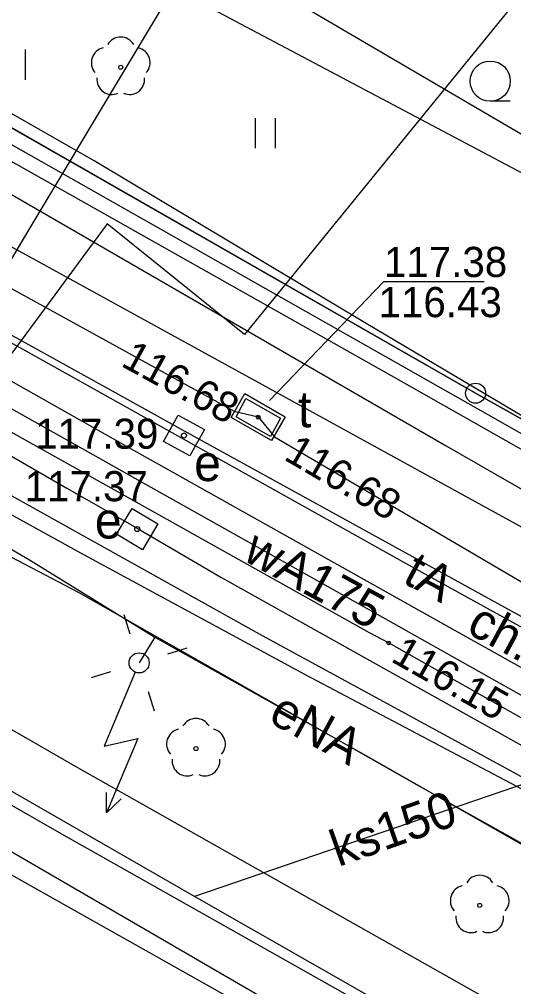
# Model space of a CAD drawing. Extents: x 6434771 to 6436222, y 5663454 to 5664782.
# Drawn here: x 6435304.07 to 6435316.38, y 5663856.09 to 5663880.17 of the extents above; entities that cross this region are included whole.
import ezdxf

# ---------------------------------------------------------------- set-up
doc = ezdxf.new("R2010")
doc.units = 0
for name, color, linetype in [('Warstwa 1', 7, 'Continuous'), ('Warstwa 10', 7, 'Continuous'), ('Warstwa 11', 7, 'Continuous'), ('Warstwa 12', 7, 'Continuous'), ('Warstwa 13', 7, 'Continuous'), ('Warstwa 14', 7, 'Continuous'), ('Warstwa 2', 7, 'Continuous'), ('Warstwa 37', 7, 'Continuous'), ('Warstwa 4', 7, 'Continuous'), ('Warstwa 40', 7, 'Continuous'), ('Warstwa 5', 7, 'Continuous'), ('Warstwa 6', 7, 'Continuous'), ('Warstwa 7', 7, 'Continuous'), ('Warstwa 8', 7, 'Continuous'), ('Warstwa 9', 7, 'Continuous')]:
    doc.layers.add(name, color=color, linetype=linetype)

msp = doc.modelspace()

# ---------------------------------------------------------------- linework, layer by layer
at = {"layer": 'Warstwa 1'}
for p, q in [((6435302.472, 5663878.272), (6435315.434, 5663870.865)), ((6435302.472, 5663878.272), (6435315.434, 5663870.865)), ((6435315.434, 5663870.865), (6435319.457, 5663868.606)), ((6435315.434, 5663870.865), (6435319.457, 5663868.606))]:
    msp.add_line(p, q, dxfattribs=at)
at = {"layer": 'Warstwa 10'}
for points in [[(6435329.127, 5663935.603), (6435326.351, 5663934.237), (6435328.942, 5663926.885), (6435333.203, 5663910.363), (6435335.525, 5663904.754), (6435322.44, 5663888.672), (6435317.224, 5663881.594), (6435309.681, 5663872.325), (6435306.264, 5663875.076), (6435302.552, 5663870.057)], [(6435401.146, 5663821.695), (6435398.047, 5663823.455), (6435390.791, 5663827.598), (6435381.56, 5663832.922), (6435372.833, 5663837.811), (6435368.692, 5663840.176), (6435362.365, 5663843.722), (6435347.821, 5663851.905), (6435346.344, 5663852.663), (6435339.267, 5663856.894), (6435330.773, 5663861.869), (6435330.105, 5663862.165), (6435320.767, 5663867.824), (6435312.71, 5663872.596), (6435305.938, 5663876.652), (6435298.004, 5663881.189), (6435285.783, 5663888.133), (6435276.948, 5663893.06)], [(6435401.146, 5663821.695), (6435398.047, 5663823.455), (6435390.791, 5663827.598), (6435381.56, 5663832.922), (6435372.833, 5663837.811), (6435368.692, 5663840.176), (6435364.919, 5663839.575), (6435358.092, 5663843.094), (6435353.824, 5663845.237), (6435344.281, 5663850.171), (6435339.777, 5663852.531), (6435336.359, 5663854.619), (6435330.749, 5663857.89), (6435330.355, 5663860.883), (6435330.105, 5663862.165), (6435315.746, 5663870.323), (6435303.872, 5663877.051), (6435295.857, 5663881.562), (6435279.336, 5663890.656), (6435276.933, 5663891.787)], [(6435276.882, 5663887.579), (6435283.42, 5663883.873), (6435286.339, 5663882.168), (6435287.921, 5663881.177), (6435291.582, 5663879.039), (6435292.253, 5663878.669), (6435295.68, 5663876.851), (6435306.608, 5663870.795), (6435308.249, 5663869.885), (6435319.366, 5663863.77), (6435328.806, 5663858.528), (6435337.16, 5663853.948), (6435349.252, 5663847.329), (6435357.828, 5663842.599)], [(6435276.851, 5663885.03), (6435312.78, 5663864.91), (6435313.27, 5663864.65), (6435387, 5663822.95)], [(6435302.552, 5663870.057), (6435305.254, 5663868.498), (6435307.011, 5663867.505), (6435309.09, 5663866.283), (6435317.146, 5663861.781), (6435323.234, 5663858.316), (6435335.123, 5663851.628), (6435343.799, 5663846.645), (6435349.269, 5663843.587), (6435355.94, 5663839.825), (6435361.706, 5663836.589)]]:
    msp.add_lwpolyline(points, dxfattribs=at)
msp.add_circle((6435315.434, 5663870.865), 0.25, dxfattribs=at)
at = {"layer": 'Warstwa 11'}
msp.add_lwpolyline([(6435309.69, 5663870.86), (6435310.69, 5663870.28), (6435310.35, 5663869.69), (6435309.35, 5663870.26)], close=True, dxfattribs=at)
for centre in [(6435306.598, 5663878.977), (6435308.472, 5663862.018), (6435315.537, 5663858.117)]:
    msp.add_circle(centre, 0.05, dxfattribs=at)
for centre, start, end in [((6435306.598, 5663879.352), 30.1471, 149.8529), ((6435306.241, 5663879.093), 102.1471, 221.8529), ((6435306.955, 5663879.093), 318.1471, 77.8529), ((6435306.378, 5663878.674), 174.1471, 293.8529), ((6435306.818, 5663878.674), 246.1471, 5.8529), ((6435308.472, 5663862.393), 30.1471, 149.8529), ((6435308.115, 5663862.134), 102.1471, 221.8529), ((6435308.829, 5663862.134), 318.1471, 77.8529), ((6435308.252, 5663861.715), 174.1471, 293.8529), ((6435308.692, 5663861.715), 246.1471, 5.8529), ((6435315.537, 5663858.492), 30.1471, 149.8529), ((6435315.18, 5663858.233), 102.1471, 221.8529), ((6435315.894, 5663858.233), 318.1471, 77.8529), ((6435315.317, 5663857.814), 174.1471, 293.8529), ((6435315.757, 5663857.814), 246.1471, 5.8529)]:
    msp.add_arc(centre, 0.375, start, end, dxfattribs=at)
at = {"layer": 'Warstwa 12'}
for points in [[(6435302.517, 5663871.931), (6435304.415, 5663875.105), (6435308.968, 5663882.697), (6435310.218, 5663884.728), (6435311.092, 5663886.372), (6435314.693, 5663892.557), (6435318.645, 5663899.41), (6435322.611, 5663906.25), (6435325.41, 5663911.147), (6435325.834, 5663912.066), (6435328.462, 5663917.626), (6435330.921, 5663922.802), (6435332.141, 5663925.136)], [(6435276.927, 5663891.28), (6435281.578, 5663888.554), (6435290.286, 5663883.523), (6435297.616, 5663879.411), (6435299.459, 5663878.311), (6435303.254, 5663876.167), (6435314.699, 5663869.552), (6435320.062, 5663866.479)], [(6435288.007, 5663877.155), (6435288.46, 5663877.667), (6435290.15, 5663880.879), (6435294.824, 5663890.045), (6435319.611, 5663875.535), (6435328.457, 5663881.789), (6435337.768, 5663889.226)], [(6435416.166, 5663827.977), (6435399.481, 5663837.679), (6435393.426, 5663827.371), (6435391.836, 5663824.89), (6435366.814, 5663839.843), (6435332.256, 5663858.96), (6435321.402, 5663864.883), (6435291.11, 5663881.519), (6435276.903, 5663889.322)], [(6435276.891, 5663888.305), (6435290.85, 5663880.53), (6435302.38, 5663874.29), (6435309.42, 5663870.42), (6435310.019, 5663870.273), (6435310.43, 5663869.78), (6435326.29, 5663860.47), (6435329.66, 5663859.03), (6435343.05, 5663851.76), (6435357.88, 5663843.93), (6435367.27, 5663838.81), (6435387.76, 5663826.67), (6435388.284, 5663826.392)], [(6435362.451, 5663839.79), (6435354.317, 5663844.248), (6435344.268, 5663849.834), (6435339.038, 5663852.753), (6435334.322, 5663855.254), (6435324.959, 5663860.416), (6435313.693, 5663866.624), (6435304.166, 5663871.953), (6435295.298, 5663876.803), (6435291.474, 5663878.844), (6435285.962, 5663882.132), (6435276.879, 5663887.371)], [(6435276.866, 5663886.264), (6435279.447, 5663884.934), (6435287.49, 5663880.402), (6435295.599, 5663875.871), (6435302.517, 5663871.931), (6435306.786, 5663869.523), (6435315.114, 5663864.849), (6435322.678, 5663860.626), (6435326.679, 5663858.38), (6435333.591, 5663854.324), (6435338.992, 5663851.23), (6435349.317, 5663845.347), (6435360.409, 5663839.124), (6435370.42, 5663833.63), (6435373.042, 5663832.173), (6435379.244, 5663828.718), (6435386.301, 5663824.818), (6435395.3, 5663819.888), (6435397.393, 5663818.634)], [(6435276.859, 5663885.638), (6435279.519, 5663884.228), (6435282.1, 5663882.838), (6435285.003, 5663881.147), (6435291.449, 5663877.579), (6435298.222, 5663873.661), (6435307.217, 5663868.604), (6435313.115, 5663865.288), (6435321.422, 5663860.618), (6435323.205, 5663859.606), (6435323.663, 5663859.406), (6435324.048, 5663859.088), (6435327.591, 5663857.106), (6435333.992, 5663853.54), (6435335.305, 5663852.832), (6435342.865, 5663848.545), (6435345.189, 5663847.289), (6435353.71, 5663842.485), (6435362.519, 5663837.534), (6435372.616, 5663831.86), (6435378.481, 5663828.568), (6435382.574, 5663826.213), (6435391.196, 5663821.466), (6435396.123, 5663818.619)], [(6435276.814, 5663881.955), (6435280.871, 5663879.991), (6435286.126, 5663877.079), (6435290.129, 5663874.854), (6435291.383, 5663874.193), (6435292.449, 5663873.589), (6435296.067, 5663871.428), (6435300.727, 5663868.827), (6435304.328, 5663866.714), (6435307.447, 5663864.794), (6435312.774, 5663861.805), (6435318.324, 5663858.647), (6435331.911, 5663850.725), (6435336.891, 5663848.016), (6435344.842, 5663843.62), (6435352.641, 5663839.235), (6435358.931, 5663835.724)], [(6435288.007, 5663877.155), (6435288.718, 5663876.759), (6435294.876, 5663873.293), (6435301.509, 5663869.628), (6435310.122, 5663864.834), (6435316.416, 5663861.408), (6435319.043, 5663859.916), (6435320.504, 5663858.81)], [(6435288.007, 5663877.155), (6435288.525, 5663876.415), (6435293.7, 5663873.446), (6435305.69, 5663866.841), (6435311.178, 5663863.875), (6435318.95, 5663859.762), (6435320.504, 5663858.81)], [(6435307.447, 5663864.794), (6435307.056, 5663864.152)]]:
    msp.add_lwpolyline(points, dxfattribs=at)
at = {"layer": 'Warstwa 14'}
msp.add_lwpolyline([(6435315.648, 5663873.637), (6435313.144, 5663873.637), (6435310.303, 5663870.685)], dxfattribs=at)
for centre in [(6435310.019, 5663870.273), (6435310.019, 5663870.273), (6435310.024, 5663870.26), (6435313.27, 5663864.65)]:
    msp.add_circle(centre, 0.045, dxfattribs=at)
at = {"layer": 'Warstwa 2'}
msp.add_lwpolyline([(6435289.501, 5663868.846), (6435305.123, 5663859.895), (6435376.395, 5663819.712), (6435401.54, 5663805.581)], dxfattribs=at)
msp.add_circle((6435307.056, 5663864.152), 0.25, dxfattribs=at)
at = {"layer": 'Warstwa 37'}
for points in [[(6435447.936, 5663781.118), (6435430.781, 5663790.832), (6435403.782, 5663806.029), (6435390.832, 5663813.363), (6435376.862, 5663821.326), (6435358.502, 5663831.641), (6435330.088, 5663847.677), (6435305.533, 5663861.541), (6435290.665, 5663870.106), (6435281.613, 5663875.099), (6435276.763, 5663877.731)], [(6435471.932, 5663763.997), (6435451.432, 5663775.556), (6435429.11, 5663788.176), (6435402.15, 5663803.435), (6435389.448, 5663810.613), (6435355.23, 5663829.972), (6435328.673, 5663844.926), (6435304.456, 5663858.546), (6435288.454, 5663867.569), (6435276.72, 5663874.17)]]:
    msp.add_lwpolyline(points, dxfattribs=at)
at = {"layer": 'Warstwa 4'}
for points in [[(6435305.947, 5663881.99), (6435331.586, 5663868.41)], [(6435306.831, 5663864.868), (6435306.682, 5663865.345)], [(6435307.772, 5663864.377), (6435308.249, 5663864.526)], [(6435306.34, 5663863.927), (6435305.863, 5663863.778)], [(6435307.281, 5663863.436), (6435307.43, 5663862.959)]]:
    msp.add_lwpolyline(points, dxfattribs=at)
for points in [[(6435309.71, 5663870.73), (6435310.58, 5663870.24), (6435310.33, 5663869.79), (6435309.47, 5663870.28)], [(6435307.663, 5663869.666), (6435308.027, 5663870.322), (6435308.683, 5663869.958), (6435308.319, 5663869.302)], [(6435306.495, 5663867.353), (6435306.88, 5663867.996), (6435307.523, 5663867.611), (6435307.138, 5663866.968)]]:
    msp.add_lwpolyline(points, close=True, dxfattribs=at)
at = {"layer": 'Warstwa 40'}
msp.add_line((6435306.959, 5663863.922), (6435306.184, 5663862.078), dxfattribs=at)
for points in [[(6435306.959, 5663863.922), (6435306.184, 5663862.078), (6435307.023, 5663862.267), (6435306.247, 5663860.424)], [(6435306.606, 5663860.772), (6435306.247, 5663860.424), (6435306.245, 5663860.924)]]:
    msp.add_lwpolyline(points, dxfattribs=at)
msp.add_circle((6435307.056, 5663864.152), 0.25, dxfattribs=at)
at = {"layer": 'Warstwa 5'}
for p, q in [((6435304.227, 5663878.668), (6435304.227, 5663879.418)), ((6435309.951, 5663876.961), (6435309.951, 5663877.711)), ((6435310.451, 5663876.961), (6435310.451, 5663877.711)), ((6435302.994, 5663877.128), (6435313.332, 5663871.307)), ((6435313.332, 5663871.307), (6435323.388, 5663865.594))]:
    msp.add_line(p, q, dxfattribs=at)
at = {"layer": 'Warstwa 6'}
msp.add_line((6435316.298, 5663878.131), (6435315.798, 5663878.131), dxfattribs=at)
for points in [[(6435273.017, 5663901.219), (6435305.06, 5663883.021), (6435302.472, 5663878.272), (6435315.434, 5663870.865), (6435319.457, 5663868.606), (6435372.859, 5663838.53), (6435375.407, 5663843.29), (6435404.937, 5663826.552), (6435405.672, 5663826.093), (6435404.72, 5663824.305), (6435401.922, 5663819.558), (6435406.79, 5663816.849), (6435407.946, 5663818.936), (6435411.291, 5663816.875), (6435416.019, 5663814.198), (6435421.61, 5663811.04), (6435514.97, 5663977.09)], [(6435372.859, 5663838.53), (6435319.457, 5663868.606), (6435315.434, 5663870.865), (6435302.472, 5663878.272), (6435305.06, 5663883.021), (6435273.017, 5663901.219)]]:
    msp.add_lwpolyline(points, dxfattribs=at)
for centre, radius in [((6435315.798, 5663878.631), 0.5), ((6435310.024, 5663870.26), 0.045), ((6435308.173, 5663869.812), 0.0625), ((6435307.009, 5663867.482), 0.0625)]:
    msp.add_circle(centre, radius, dxfattribs=at)
at = {"layer": 'Warstwa 7'}
for points in [[(6435308.438, 5663858.34), (6435298.816, 5663863.867), (6435288.395, 5663869.865), (6435277.291, 5663876.142), (6435276.747, 5663876.41)], [(6435401.854, 5663803.878), (6435394.763, 5663807.937), (6435385.41, 5663813.34), (6435375.676, 5663818.854), (6435371.109, 5663821.448), (6435367.489, 5663823.505), (6435365.957, 5663824.407), (6435364.942, 5663824.832), (6435357.182, 5663829.246), (6435343.21, 5663837.182), (6435332.703, 5663843.093), (6435320.858, 5663849.708), (6435318.885, 5663850.811), (6435316.139, 5663852.352), (6435311.43, 5663855.058), (6435301.683, 5663860.716), (6435288.502, 5663868.365), (6435280.288, 5663873.072), (6435276.73, 5663874.982)], [(6435328.718, 5663865.265), (6435308.438, 5663858.34)], [(6435381.641, 5663817.296), (6435378.211, 5663819.266), (6435365.903, 5663826.217), (6435364.106, 5663827.225), (6435361.612, 5663828.552), (6435348.154, 5663836.155), (6435337.241, 5663842.265), (6435323.672, 5663849.784), (6435317.137, 5663853.357), (6435312.73, 5663855.893), (6435308.438, 5663858.34)]]:
    msp.add_lwpolyline(points, dxfattribs=at)
at = {"layer": 'Warstwa 8'}
for p, q in [((6435303.076, 5663867.207), (6435305.551, 5663865.901)), ((6435305.551, 5663865.901), (6435314.024, 5663861.094)), ((6435314.024, 5663861.094), (6435324.819, 5663855.041))]:
    msp.add_line(p, q, dxfattribs=at)
at = {"layer": 'Warstwa 9'}
for p, q in [((6435302.994, 5663877.128), (6435313.332, 5663871.307)), ((6435313.332, 5663871.307), (6435323.388, 5663865.594)), ((6435303.076, 5663867.207), (6435305.551, 5663865.901)), ((6435305.551, 5663865.901), (6435314.024, 5663861.094)), ((6435314.024, 5663861.094), (6435324.819, 5663855.041))]:
    msp.add_line(p, q, dxfattribs=at)

# ---------------------------------------------------------------- texts
at = {"layer": 'Warstwa 13'}
for s, rotation, p in [('wA175', 331.3415, (6435309.601, 5663866.729)), ('tA', 331.8285, (6435313.584, 5663866.165)), ('eNA', 331.3931, (6435310.238, 5663862.7))]:
    msp.add_text(s, height=0.9, rotation=rotation, dxfattribs=at).set_placement(p)
at = {"layer": 'Warstwa 14'}
msp.add_text('116.43', height=0.75, dxfattribs=at).set_placement((6435313.019, 5663872.757))
for s, rotation, p in [('116.68', 331.204, (6435306.574, 5663871.556)), ('116.68', 329.5882, (6435310.632, 5663869.227)), ('116.15', 330.5107, (6435313.294, 5663864.205))]:
    msp.add_text(s, height=0.75, rotation=rotation, dxfattribs=at).set_placement(p)
at = {"layer": 'Warstwa 5'}
for s, p in [('t', (6435311.012, 5663870.016)), ('e', (6435308.425, 5663868.677)), ('e', (6435305.953, 5663867.248))]:
    msp.add_text(s, height=0.9, dxfattribs=at).set_placement(p)
at = {"layer": 'Warstwa 6'}
for s, p in [('117.38', (6435313.153, 5663873.757)), ('117.39', (6435304.468, 5663869.482)), ('117.37', (6435304.206, 5663868.175))]:
    msp.add_text(s, height=0.75, dxfattribs=at).set_placement(p)
at = {"layer": 'Warstwa 7'}
msp.add_text('ks150', height=0.9, rotation=19.555, dxfattribs=at).set_placement((6435312.015, 5663859.07))
at = {"layer": 'Warstwa 9'}
msp.add_text('ch.mb.', height=0.9, rotation=331.5191, dxfattribs=at).set_placement((6435315.171, 5663864.92))

doc.saveas('drawing.dxf')
